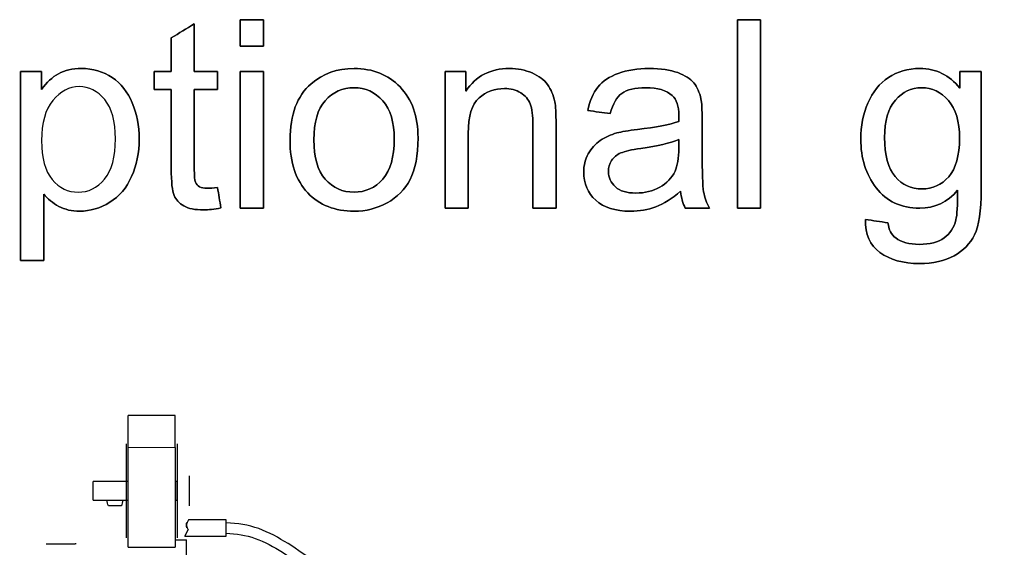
# Model space of a CAD drawing. Header units: inches. Extents: x 0 to 29700, y -16 to 21000.
# Tile 347 of 376: x 20470 to 20992, y 17409 to 17689. Entities that reach past the tile are written whole.
import ezdxf

# ---------------------------------------------------------------- set-up
doc = ezdxf.new("R2010")
doc.units = ezdxf.units.IN
doc.layers.add('1', color=7, linetype='Continuous', true_color=0xffffff)
doc.layers.add('254', color=7, linetype='Continuous', true_color=0xffffff)
doc.styles.add('latin_extended', font='simplex.shx')
doc.dimstyles.get("Standard").update_dxf_attribs({"dimtxt": 0.18, "dimasz": 0.18, "dimexe": 0.18, "dimexo": 0.0625, "dimgap": 0.09, "dimtad": 0, "dimtih": 1, "dimtoh": 1, "dimdec": 4, "dimzin": 0, "dimdsep": 46, "dimtxsty": 'Standard', "dimcen": 0.09, "dimadec": 0, "dimazin": 0, "dimtfac": 1, "dimtdec": 4, "dimtofl": 0, "dimtmove": 0, "dimatfit": 3, "dimfxl": 1, "dimtolj": 1, "dimtzin": 0, "dimarcsym": 0})

# ---------------------------------------------------------------- blocks, each defined once
blk = doc.blocks.new('_U5')
at = {"layer": '254', "color": 3, "linetype": 'Continuous', "lineweight": 13, "transparency": 16777216}
for p, q in [((27220.43, 17368.72), (27220.43, 13173.69)), ((18363.86, 15513.19), (18363.86, 13173.69)), ((18538.86, 13223.69), (27045.43, 13223.69))]:
    blk.add_line(p, q, dxfattribs=at)
at = {"layer": '254', "color": 3, "transparency": 16777216}
for points in [[(18538.86, 13252.86), (18538.86, 13194.52), (18363.86, 13223.69)], [(27045.43, 13194.52), (27045.43, 13252.86), (27220.43, 13223.69)]]:
    blk.add_solid(points, dxfattribs=at)
at = {"layer": 'Defpoints', "color": 0, "transparency": 16777216}
for p in [(27220.43, 17418.72), (18363.86, 15563.19), (27220.43, 13223.69)]:
    blk.add_point(p, dxfattribs=at)
at = {"layer": '254', "color": 2, "lineweight": 13, "transparency": 16777216, "insert": (22483.81, 13486.19), "char_height": 175, "attachment_point": 1, "style": 'latin_extended'}
blk.add_mtext('\\A1;8857', dxfattribs=at)

msp = doc.modelspace()

# ---------------------------------------------------------------- linework, layer by layer
at = {"layer": '1', "color": 2, "linetype": 'Continuous', "lineweight": 25}
for points, knots in [([(20586.89, 17688.692), (20586.89, 17683.984), (20586.89, 17679.277), (20586.89, 17674.57), (20590.983, 17674.57), (20595.076, 17674.57), (20599.169, 17674.57), (20599.169, 17679.277), (20599.169, 17683.984), (20599.169, 17688.692), (20595.076, 17688.692), (20590.983, 17688.692), (20586.89, 17688.692)], [0, 0, 0, 0, 0.2674419, 0.2674419, 0.2674419, 0.5, 0.5, 0.5, 0.7674419, 0.7674419, 0.7674419, 1, 1, 1, 1]), ([(20850.64, 17688.692), (20850.64, 17655.358), (20850.64, 17622.025), (20850.64, 17588.692), (20854.733, 17588.692), (20858.826, 17588.692), (20862.919, 17588.692), (20862.919, 17622.025), (20862.919, 17655.358), (20862.919, 17688.692), (20858.826, 17688.692), (20854.733, 17688.692), (20850.64, 17688.692)], [0, 0, 0, 0, 0.4453178, 0.4453178, 0.4453178, 0.5, 0.5, 0.5, 0.9453178, 0.9453178, 0.9453178, 1, 1, 1, 1]), ([(20576.58, 17588.819), (20575.992, 17592.435), (20575.403, 17596.051), (20574.815, 17599.666), (20572.589, 17599.359), (20570.798, 17599.206), (20567.601, 17599.206), (20566.219, 17599.487), (20565.222, 17600.076), (20564.249, 17600.664), (20563.559, 17601.457), (20563.124, 17602.48), (20562.689, 17603.478), (20562.459, 17605.729), (20562.459, 17623.347), (20562.459, 17637.459), (20562.459, 17651.572), (20566.577, 17651.572), (20570.696, 17651.572), (20574.815, 17651.572), (20574.815, 17654.761), (20574.815, 17657.951), (20574.815, 17661.14), (20570.696, 17661.14), (20566.577, 17661.14), (20562.459, 17661.14), (20562.459, 17669.573), (20562.459, 17678.007), (20562.459, 17686.44), (20558.391, 17683.984), (20554.324, 17681.529), (20550.256, 17679.073), (20550.256, 17673.095), (20550.256, 17667.117), (20550.256, 17661.14), (20547.255, 17661.14), (20544.253, 17661.14), (20541.251, 17661.14), (20541.251, 17657.951), (20541.251, 17654.761), (20541.251, 17651.572), (20544.253, 17651.572), (20547.255, 17651.572), (20550.256, 17651.572), (20550.256, 17637.681), (20550.256, 17623.79), (20550.256, 17602.531), (20550.768, 17597.696), (20552.773, 17593.121), (20554.477, 17591.25), (20559.389, 17588.436), (20562.842, 17587.745), (20570.031, 17587.745), (20573.126, 17588.103), (20576.58, 17588.819)], [0, 0, 0, 0, 0.0386761, 0.0386761, 0.0386761, 0.0577559, 0.0577559, 0.0828422, 0.0828422, 0.0828422, 0.0958056, 0.0958056, 0.0958056, 0.1230287, 0.1230287, 0.2326499, 0.2326499, 0.2326499, 0.27195, 0.27195, 0.27195, 0.3023811, 0.3023811, 0.3023811, 0.3416811, 0.3416811, 0.3416811, 0.4221527, 0.4221527, 0.4221527, 0.4674902, 0.4674902, 0.4674902, 0.5245282, 0.5245282, 0.5245282, 0.5531692, 0.5531692, 0.5531692, 0.5836003, 0.5836003, 0.5836003, 0.6122413, 0.6122413, 0.6122413, 0.7447875, 0.7447875, 0.8150882, 0.8150882, 0.8860521, 0.8860521, 0.9570161, 0.9570161, 1, 1, 1, 1]), ([(20470.312, 17661.14), (20470.312, 17627.738), (20470.312, 17594.337), (20470.312, 17560.935), (20474.406, 17560.935), (20478.499, 17560.935), (20482.592, 17560.935), (20482.592, 17572.686), (20482.592, 17584.436), (20482.592, 17596.187), (20484.689, 17593.552), (20487.35, 17591.378), (20493.837, 17587.904), (20497.532, 17587.054), (20507.227, 17587.054), (20512.548, 17588.64), (20522.69, 17594.941), (20526.567, 17599.513), (20531.879, 17611.362), (20533.219, 17618.034), (20533.219, 17632.36), (20531.991, 17638.73), (20527.172, 17650.315), (20523.6, 17654.821), (20514.168, 17661.177), (20508.685, 17662.777), (20497.787, 17662.777), (20493.746, 17661.856), (20487.126, 17658.161), (20484.127, 17655.409), (20481.492, 17651.726), (20481.492, 17654.864), (20481.492, 17658.002), (20481.492, 17661.14), (20477.765, 17661.14), (20474.039, 17661.14), (20470.312, 17661.14)], [0, 0, 0, 0, 0.3457161, 0.3457161, 0.3457161, 0.3880811, 0.3880811, 0.3880811, 0.5097039, 0.5097039, 0.5097039, 0.5456442, 0.5456442, 0.5814673, 0.5814673, 0.6305002, 0.6305002, 0.6796444, 0.6796444, 0.7286123, 0.7286123, 0.7742031, 0.7742031, 0.8199659, 0.8199659, 0.8658999, 0.8658999, 0.9011605, 0.9011605, 0.9366296, 0.9366296, 0.9366296, 0.9655989, 0.9655989, 0.9655989, 1, 1, 1, 1]), ([(20624.467, 17654.721), (20617, 17648.272), (20613.265, 17638.321), (20613.265, 17612.687), (20616.411, 17603.299), (20628.895, 17590.303), (20637.107, 17587.054), (20653.556, 17587.054), (20659.389, 17588.538), (20670.093, 17594.428), (20674.15, 17598.592), (20679.772, 17609.275), (20681.159, 17616.602), (20681.159, 17637.451), (20677.987, 17646.456), (20665.35, 17659.503), (20657.214, 17662.777), (20638.284, 17662.777), (20630.686, 17660.091), (20624.467, 17654.721)], [0, 0, 0, 0, 0.1523186, 0.1523186, 0.2912658, 0.2912658, 0.4302129, 0.4302129, 0.5168794, 0.5168794, 0.6037217, 0.6037217, 0.6903933, 0.6903933, 0.7972487, 0.7972487, 0.9041041, 0.9041041, 1, 1, 1, 1]), ([(20695.536, 17661.14), (20695.536, 17636.99), (20695.536, 17612.841), (20695.536, 17588.692), (20699.629, 17588.692), (20703.722, 17588.692), (20707.816, 17588.692), (20707.816, 17601.883), (20707.816, 17615.075), (20707.816, 17637.528), (20709.709, 17643.821), (20717.318, 17650.459), (20721.835, 17652.135), (20730.328, 17652.135), (20733.167, 17651.393), (20738.06, 17648.437), (20739.742, 17646.456), (20740.688, 17643.974), (20741.661, 17641.493), (20742.121, 17637.758), (20742.121, 17618.077), (20742.121, 17603.384), (20742.121, 17588.692), (20746.214, 17588.692), (20750.307, 17588.692), (20754.4, 17588.692), (20754.4, 17603.538), (20754.4, 17618.384), (20754.4, 17638.909), (20754.17, 17642.9), (20753.735, 17645.177), (20752.993, 17648.681), (20751.714, 17651.7), (20748.07, 17656.782), (20745.344, 17658.837), (20738.037, 17662.006), (20734.012, 17662.777), (20719.583, 17662.777), (20711.909, 17658.786), (20706.588, 17650.83), (20706.588, 17654.267), (20706.588, 17657.703), (20706.588, 17661.14), (20702.904, 17661.14), (20699.22, 17661.14), (20695.536, 17661.14)], [0, 0, 0, 0, 0.1641372, 0.1641372, 0.1641372, 0.191957, 0.191957, 0.191957, 0.2816181, 0.2816181, 0.3445605, 0.3445605, 0.4072634, 0.4072634, 0.4466064, 0.4466064, 0.4856496, 0.4856496, 0.4856496, 0.5169313, 0.5169313, 0.6090651, 0.6090651, 0.6090651, 0.6413431, 0.6413431, 0.6413431, 0.7584182, 0.7584182, 0.803204, 0.803204, 0.803204, 0.8296833, 0.8296833, 0.8563396, 0.8563396, 0.8829284, 0.8829284, 0.9440358, 0.9440358, 0.9440358, 0.9710461, 0.9710461, 0.9710461, 1, 1, 1, 1]), ([(20807.379, 17589.438), (20811.576, 17591.02), (20815.951, 17593.757), (20820.504, 17597.62), (20820.862, 17594.217), (20821.681, 17591.224), (20822.96, 17588.692), (20827.232, 17588.692), (20831.505, 17588.692), (20835.777, 17588.692), (20834.242, 17591.454), (20833.193, 17594.371), (20832.169, 17600.412), (20831.888, 17607.622), (20831.888, 17624.515), (20831.888, 17629.972), (20831.888, 17640.879), (20831.684, 17644.639), (20831.274, 17646.737), (20830.558, 17650.114), (20829.279, 17652.877), (20825.659, 17657.313), (20822.807, 17659.119), (20815.058, 17662.044), (20810.041, 17662.777), (20797.634, 17662.777), (20792.134, 17661.907), (20782.689, 17658.519), (20779.061, 17656.075), (20776.58, 17652.902), (20774.073, 17649.756), (20772.282, 17645.612), (20771.182, 17640.47), (20775.182, 17639.924), (20779.181, 17639.378), (20783.18, 17638.832), (20784.51, 17643.974), (20786.531, 17647.556), (20792.057, 17651.598), (20796.304, 17652.595), (20808.276, 17652.595), (20812.932, 17651.214), (20818.393, 17646.419), (20819.558, 17642.874), (20819.558, 17637.425), (20819.532, 17636.351), (20819.481, 17634.662), (20814.799, 17633.025), (20807.483, 17631.618), (20792.721, 17629.863), (20789.09, 17629.239), (20786.659, 17628.599), (20783.385, 17627.679), (20780.443, 17626.348), (20775.236, 17622.775), (20773.101, 17620.439), (20769.888, 17614.575), (20769.059, 17611.332), (20769.059, 17601.738), (20771.208, 17596.775), (20779.752, 17588.999), (20785.866, 17587.054), (20798.657, 17587.054), (20803.16, 17587.847), (20807.379, 17589.438)], [0, 0, 0, 0, 0.0765039, 0.0765039, 0.0765039, 0.1223348, 0.1223348, 0.1223348, 0.1854242, 0.1854242, 0.1854242, 0.2310898, 0.2310898, 0.2768206, 0.2768206, 0.2986459, 0.2986459, 0.3204371, 0.3204371, 0.3204371, 0.351304, 0.351304, 0.3819584, 0.3819584, 0.4127907, 0.4127907, 0.4437503, 0.4437503, 0.4749126, 0.4749126, 0.4749126, 0.5152084, 0.5152084, 0.5152084, 0.5508908, 0.5508908, 0.5508908, 0.5880256, 0.5880256, 0.6251605, 0.6251605, 0.6649244, 0.6649244, 0.6941768, 0.6941768, 0.696714, 0.696714, 0.696714, 0.7608957, 0.7608957, 0.7924142, 0.7924142, 0.7924142, 0.8204189, 0.8204189, 0.8482961, 0.8482961, 0.875987, 0.875987, 0.9235432, 0.9235432, 0.9710993, 0.9710993, 1, 1, 1, 1]), ([(20930.456, 17580.915), (20926.473, 17581.503), (20922.491, 17582.091), (20918.509, 17582.68), (20918.33, 17574.877), (20920.888, 17569.019), (20931.53, 17561.242), (20938.514, 17559.298), (20954.426, 17559.298), (20960.566, 17560.654), (20970.512, 17566.112), (20974.15, 17569.838), (20978.754, 17579.252), (20979.906, 17587.233), (20979.906, 17619.39), (20979.906, 17640.265), (20979.906, 17661.14), (20976.128, 17661.14), (20972.35, 17661.14), (20968.573, 17661.14), (20968.573, 17658.223), (20968.573, 17655.307), (20968.573, 17652.391), (20963.022, 17659.323), (20955.986, 17662.777), (20941.021, 17662.777), (20935.444, 17661.165), (20925.928, 17654.821), (20922.295, 17650.293), (20917.319, 17638.597), (20916.053, 17632.232), (20916.053, 17615.271), (20918.79, 17606.65), (20929.688, 17592.273), (20937.414, 17588.692), (20955.373, 17588.692), (20962.049, 17591.838), (20967.422, 17598.182), (20967.473, 17590.175), (20967.166, 17584.905), (20965.47, 17578.326), (20963.354, 17575.133), (20957.163, 17570.58), (20952.789, 17569.454), (20941.814, 17569.454), (20937.644, 17570.58), (20932.33, 17574.554), (20930.942, 17577.231), (20930.456, 17580.915)], [0, 0, 0, 0, 0.0346674, 0.0346674, 0.0346674, 0.0920587, 0.0920587, 0.14945, 0.14945, 0.1976723, 0.1976723, 0.2456003, 0.2456003, 0.2935283, 0.2935283, 0.3822114, 0.3822114, 0.3822114, 0.4068085, 0.4068085, 0.4068085, 0.4257978, 0.4257978, 0.4257978, 0.4788047, 0.4788047, 0.5186392, 0.5186392, 0.5584738, 0.5584738, 0.5985193, 0.5985193, 0.6568077, 0.6568077, 0.7150962, 0.7150962, 0.7619967, 0.7619967, 0.7619967, 0.7961642, 0.7961642, 0.8525884, 0.8525884, 0.9090126, 0.9090126, 0.9611354, 0.9611354, 1, 1, 1, 1]), ([(20586.89, 17661.14), (20586.89, 17636.99), (20586.89, 17612.841), (20586.89, 17588.692), (20590.983, 17588.692), (20595.076, 17588.692), (20599.169, 17588.692), (20599.169, 17612.841), (20599.169, 17636.99), (20599.169, 17661.14), (20595.076, 17661.14), (20590.983, 17661.14), (20586.89, 17661.14)], [0, 0, 0, 0, 0.4275362, 0.4275362, 0.4275362, 0.5, 0.5, 0.5, 0.9275362, 0.9275362, 0.9275362, 1, 1, 1, 1]), ([(20487.094, 17603.836), (20483.308, 17608.287), (20481.441, 17615.169), (20481.441, 17633.818), (20483.436, 17640.93), (20491.51, 17650.69), (20496.125, 17653.158), (20506.613, 17653.158), (20511.167, 17650.856), (20518.737, 17641.649), (20520.658, 17634.765), (20520.658, 17615.834), (20518.714, 17608.697), (20510.949, 17599.451), (20506.255, 17597.159), (20495.434, 17597.159), (20490.88, 17599.385), (20487.094, 17603.836)], [0, 0, 0, 0, 0.1228429, 0.1228429, 0.2453493, 0.2453493, 0.3675412, 0.3675412, 0.4909311, 0.4909311, 0.6142506, 0.6142506, 0.7437189, 0.7437189, 0.8727683, 0.8727683, 1, 1, 1, 1]), ([(20631.971, 17604.072), (20627.923, 17608.697), (20625.902, 17615.629), (20625.902, 17634.176), (20627.923, 17641.135), (20636.02, 17650.307), (20641.098, 17652.595), (20653.3, 17652.595), (20658.34, 17650.293), (20666.528, 17641.082), (20668.522, 17634.279), (20668.522, 17615.808), (20666.501, 17608.748), (20658.404, 17599.473), (20653.326, 17597.159), (20641.098, 17597.159), (20636.007, 17599.462), (20631.971, 17604.072)], [0, 0, 0, 0, 0.1228466, 0.1228466, 0.2453547, 0.2453547, 0.368248, 0.368248, 0.4896051, 0.4896051, 0.6110062, 0.6110062, 0.7400382, 0.7400382, 0.8694752, 0.8694752, 1, 1, 1, 1]), ([(20934.35, 17605.388), (20930.558, 17609.771), (20928.665, 17616.704), (20928.665, 17634.944), (20930.584, 17641.518), (20938.231, 17650.397), (20942.863, 17652.595), (20953.863, 17652.595), (20958.596, 17650.344), (20966.475, 17641.339), (20968.445, 17634.662), (20968.445, 17616.525), (20966.526, 17609.72), (20958.903, 17601.022), (20954.17, 17598.848), (20942.837, 17598.848), (20938.105, 17601.048), (20934.35, 17605.388)], [0, 0, 0, 0, 0.1302048, 0.1302048, 0.2495592, 0.2495592, 0.3696509, 0.3696509, 0.4919978, 0.4919978, 0.6143447, 0.6143447, 0.7427029, 0.7427029, 0.871061, 0.871061, 1, 1, 1, 1]), ([(20799.426, 17620.402), (20808.327, 17621.692), (20815.03, 17623.227), (20819.481, 17625.044), (20819.481, 17623.543), (20819.481, 17622.042), (20819.481, 17615.143), (20818.816, 17611.05), (20817.511, 17608.262), (20815.772, 17604.68), (20813.06, 17601.841), (20805.692, 17597.696), (20801.497, 17596.673), (20791.98, 17596.673), (20788.373, 17597.748), (20783.423, 17602.136), (20782.157, 17604.859), (20782.157, 17610.257), (20782.745, 17612.201), (20784.985, 17615.714), (20786.634, 17617.036), (20788.706, 17617.957), (20790.804, 17618.853), (20794.385, 17619.671), (20799.426, 17620.402)], [0, 0, 0, 0, 0.1667307, 0.1667307, 0.1667307, 0.2031213, 0.2031213, 0.3340034, 0.3340034, 0.3340034, 0.4399845, 0.4399845, 0.5459656, 0.5459656, 0.6530924, 0.6530924, 0.7596728, 0.7596728, 0.8287836, 0.8287836, 0.8971838, 0.8971838, 0.8971838, 1, 1, 1, 1])]:
    msp.add_open_spline(points, degree=3, knots=knots, dxfattribs=at)
at = {"layer": '254', "color": 2, "linetype": 'Continuous', "lineweight": 25}
for p, q in [((20552.36, 17478.694), (20527.36, 17478.694)), ((20527.36, 17461.704), (20527.36, 17478.694)), ((20552.36, 17461.704), (20552.36, 17478.694)), ((20526.36, 17463.694), (20526.36, 17438.694)), ((20553.36, 17463.694), (20553.36, 17443.693)), ((20553.36, 17463.694), (20553.36, 17413.694)), ((20527.36, 17408.694), (20527.36, 17461.704)), ((20552.36, 17461.704), (20552.36, 17408.694)), ((20527.361, 17443.694), (20508.892, 17443.694)), ((20508.892, 17433.694), (20508.892, 17443.694)), ((20553.36, 17443.694), (20552.36, 17443.694)), ((20553.36, 17433.694), (20553.36, 17443.694)), ((20559.76, 17446.694), (20559.76, 17442.694)), ((20559.76, 17442.694), (20559.76, 17434.694)), ((20526.36, 17438.694), (20526.36, 17413.694)), ((20508.892, 17433.694), (20527.361, 17433.694)), ((20552.36, 17433.694), (20553.36, 17433.694)), ((20553.36, 17433.693), (20553.36, 17413.694)), ((20559.76, 17434.694), (20559.76, 17430.694)), ((20523.846, 17430.694), (20516.875, 17430.694)), ((20559.36, 17423.194), (20558.609, 17421.878)), ((20579.36, 17423.194), (20559.36, 17423.194)), ((20579.36, 17414.694), (20579.36, 17423.194)), ((20557.383, 17414.694), (20559.224, 17417.916)), ((20552.361, 17412.694), (20558.36, 17412.694)), ((20557.383, 17414.694), (20579.36, 17414.694)), ((20558.36, 17393.694), (20558.36, 17412.694)), ((20483.86, 17410.594), (20485.512, 17410.594)), ((20483.86, 17410.594), (20485.512, 17410.594)), ((20483.86, 17410.594), (20485.512, 17410.594)), ((20483.86, 17410.594), (20485.512, 17410.594)), ((20483.86, 17410.594), (20485.512, 17410.594)), ((20483.86, 17410.594), (20485.512, 17410.594)), ((20485.512, 17410.594), (20492.903, 17410.594)), ((20492.903, 17410.594), (20499.251, 17410.594)), ((20499.86, 17410.594), (20499.251, 17410.594)), ((20527.36, 17408.694), (20552.36, 17408.694))]:
    msp.add_line(p, q, dxfattribs=at)
at = {"layer": '254', "color": 110, "linetype": 'Continuous', "lineweight": 13}
msp.add_line((20527.36, 17461.704), (20552.36, 17461.704), dxfattribs=at)
at = {"layer": '254', "color": 2, "linetype": 'Continuous', "lineweight": 25}
msp.add_ellipse((20563.124, 17418.944), major_axis=(-4.39, 3.13), ratio=0.6548402, start_param=0.0657623, end_param=1.0720494, dxfattribs=at)
for points in [[(20599.169, 17688.692), (20595.076, 17688.692), (20590.983, 17688.692), (20586.89, 17688.692)], [(20586.89, 17688.692), (20586.89, 17683.984), (20586.89, 17679.277), (20586.89, 17674.57)], [(20599.169, 17674.57), (20599.169, 17679.277), (20599.169, 17683.984), (20599.169, 17688.692)], [(20850.64, 17688.692), (20850.64, 17655.358), (20850.64, 17622.025), (20850.64, 17588.692)], [(20862.919, 17688.692), (20858.826, 17688.692), (20854.733, 17688.692), (20850.64, 17688.692)], [(20862.919, 17588.692), (20862.919, 17622.025), (20862.919, 17655.358), (20862.919, 17688.692)], [(20562.459, 17686.44), (20558.391, 17683.984), (20554.324, 17681.529), (20550.256, 17679.073)], [(20562.459, 17661.14), (20562.459, 17669.573), (20562.459, 17678.007), (20562.459, 17686.44)], [(20550.256, 17679.073), (20550.256, 17673.095), (20550.256, 17667.117), (20550.256, 17661.14)], [(20586.89, 17674.57), (20590.983, 17674.57), (20595.076, 17674.57), (20599.169, 17674.57)], [(20470.312, 17661.14), (20470.312, 17627.738), (20470.312, 17594.337), (20470.312, 17560.935)], [(20481.492, 17661.14), (20477.765, 17661.14), (20474.039, 17661.14), (20470.312, 17661.14)], [(20481.492, 17651.726), (20481.492, 17654.864), (20481.492, 17658.002), (20481.492, 17661.14)], [(20550.256, 17661.14), (20547.255, 17661.14), (20544.253, 17661.14), (20541.251, 17661.14)], [(20541.251, 17661.14), (20541.251, 17657.951), (20541.251, 17654.761), (20541.251, 17651.572)], [(20574.815, 17661.14), (20570.696, 17661.14), (20566.577, 17661.14), (20562.459, 17661.14)], [(20574.815, 17651.572), (20574.815, 17654.761), (20574.815, 17657.951), (20574.815, 17661.14)], [(20599.169, 17661.14), (20595.076, 17661.14), (20590.983, 17661.14), (20586.89, 17661.14)], [(20586.89, 17661.14), (20586.89, 17636.99), (20586.89, 17612.841), (20586.89, 17588.692)], [(20599.169, 17588.692), (20599.169, 17612.841), (20599.169, 17636.99), (20599.169, 17661.14)], [(20695.536, 17661.14), (20695.536, 17636.99), (20695.536, 17612.841), (20695.536, 17588.692)], [(20706.588, 17661.14), (20702.904, 17661.14), (20699.22, 17661.14), (20695.536, 17661.14)], [(20706.588, 17650.83), (20706.588, 17654.267), (20706.588, 17657.703), (20706.588, 17661.14)], [(20979.906, 17661.14), (20976.128, 17661.14), (20972.35, 17661.14), (20968.573, 17661.14)], [(20968.573, 17661.14), (20968.573, 17658.223), (20968.573, 17655.307), (20968.573, 17652.391)], [(20541.251, 17651.572), (20544.253, 17651.572), (20547.255, 17651.572), (20550.256, 17651.572)], [(20562.459, 17651.572), (20566.577, 17651.572), (20570.696, 17651.572), (20574.815, 17651.572)], [(20776.58, 17652.902), (20774.073, 17649.756), (20772.282, 17645.612), (20771.182, 17640.47)], [(20771.182, 17640.47), (20775.182, 17639.924), (20779.181, 17639.378), (20783.18, 17638.832)], [(20799.425, 17620.413), (20808.327, 17621.692), (20815.03, 17623.227), (20819.481, 17625.044)], [(20788.706, 17617.957), (20790.804, 17618.853), (20794.385, 17619.671), (20799.425, 17620.413)], [(20565.222, 17600.076), (20564.249, 17600.664), (20563.559, 17601.457), (20563.124, 17602.48)], [(20576.58, 17588.819), (20575.992, 17592.435), (20575.403, 17596.051), (20574.815, 17599.666)], [(20482.592, 17560.935), (20482.592, 17572.686), (20482.592, 17584.436), (20482.592, 17596.187)], [(20807.381, 17589.433), (20811.576, 17591.02), (20815.951, 17593.757), (20820.504, 17597.62)], [(20820.504, 17597.62), (20820.862, 17594.217), (20821.681, 17591.224), (20822.96, 17588.692)], [(20586.89, 17588.692), (20590.983, 17588.692), (20595.076, 17588.692), (20599.169, 17588.692)], [(20695.536, 17588.692), (20699.629, 17588.692), (20703.722, 17588.692), (20707.816, 17588.692)], [(20742.121, 17588.692), (20746.214, 17588.692), (20750.307, 17588.692), (20754.4, 17588.692)], [(20822.96, 17588.692), (20827.232, 17588.692), (20831.505, 17588.692), (20835.777, 17588.692)], [(20850.64, 17588.692), (20854.733, 17588.692), (20858.826, 17588.692), (20862.919, 17588.692)], [(20930.456, 17580.915), (20926.473, 17581.503), (20922.491, 17582.091), (20918.509, 17582.68)], [(20470.312, 17560.935), (20474.406, 17560.935), (20478.499, 17560.935), (20482.592, 17560.935)], [(20516.875, 17430.694), (20516.547, 17431.676), (20516.308, 17432.677), (20516.21, 17433.691)], [(20524.511, 17433.689), (20524.413, 17432.676), (20524.173, 17431.676), (20523.846, 17430.694)]]:
    msp.add_open_spline(points, degree=3, dxfattribs=at)
for points, knots in [([(20482.592, 17596.187), (20484.689, 17593.552), (20487.35, 17591.378), (20493.837, 17587.904), (20497.532, 17587.054), (20507.227, 17587.054), (20512.548, 17588.64), (20522.69, 17594.941), (20526.567, 17599.513), (20531.879, 17611.362), (20533.219, 17618.034), (20533.219, 17632.36), (20531.991, 17638.73), (20527.172, 17650.315), (20523.6, 17654.821), (20514.168, 17661.177), (20508.685, 17662.777), (20497.787, 17662.777), (20493.746, 17661.856), (20487.126, 17658.161), (20484.127, 17655.409), (20481.492, 17651.726)], [0, 0, 0, 0, 0.0841837, 0.0841837, 0.1680932, 0.1680932, 0.2829444, 0.2829444, 0.3980562, 0.3980562, 0.5127551, 0.5127551, 0.6195437, 0.6195437, 0.7267353, 0.7267353, 0.8343278, 0.8343278, 0.9169196, 0.9169196, 1, 1, 1, 1]), ([(20664.736, 17591.48), (20670.093, 17594.428), (20674.15, 17598.592), (20679.772, 17609.275), (20681.159, 17616.602), (20681.159, 17637.451), (20677.987, 17646.456), (20665.35, 17659.503), (20657.214, 17662.777), (20638.284, 17662.777), (20630.686, 17660.091), (20624.469, 17654.719)], [0, 0, 0, 0, 0.1797528, 0.1797528, 0.3591523, 0.3591523, 0.5803298, 0.5803298, 0.8015074, 0.8015074, 1, 1, 1, 1]), ([(20753.735, 17645.177), (20752.993, 17648.681), (20751.714, 17651.7), (20748.07, 17656.782), (20745.344, 17658.837), (20738.037, 17662.006), (20734.012, 17662.777), (20719.583, 17662.777), (20711.909, 17658.786), (20706.588, 17650.83)], [0, 0, 0, 0, 0.1880212, 0.1880212, 0.3772987, 0.3772987, 0.5660965, 0.5660965, 1, 1, 1, 1]), ([(20831.274, 17646.737), (20830.558, 17650.114), (20829.279, 17652.877), (20825.659, 17657.313), (20822.807, 17659.119), (20815.058, 17662.044), (20810.041, 17662.777), (20797.634, 17662.777), (20792.134, 17661.907), (20782.689, 17658.519), (20779.061, 17656.075), (20776.58, 17652.902)], [0, 0, 0, 0, 0.1998175, 0.1998175, 0.3982597, 0.3982597, 0.5978525, 0.5978525, 0.7982702, 0.7982702, 1, 1, 1, 1]), ([(20968.573, 17652.391), (20963.022, 17659.323), (20955.986, 17662.777), (20941.021, 17662.777), (20935.444, 17661.165), (20925.928, 17654.821), (20922.295, 17650.293), (20917.319, 17638.597), (20916.053, 17632.232), (20916.053, 17615.271), (20918.79, 17606.65), (20929.688, 17592.273), (20937.414, 17588.692), (20955.373, 17588.692), (20962.049, 17591.838), (20967.422, 17598.182)], [0, 0, 0, 0, 0.1576654, 0.1576654, 0.2761504, 0.2761504, 0.3946354, 0.3946354, 0.513748, 0.513748, 0.6871229, 0.6871229, 0.8604978, 0.8604978, 1, 1, 1, 1]), ([(20918.509, 17582.68), (20918.33, 17574.877), (20920.888, 17569.019), (20931.53, 17561.242), (20938.514, 17559.298), (20954.426, 17559.298), (20960.566, 17560.654), (20970.512, 17566.112), (20974.15, 17569.838), (20978.754, 17579.252), (20979.906, 17587.233), (20979.906, 17619.39), (20979.906, 17640.265), (20979.906, 17661.14)], [0, 0, 0, 0, 0.1651339, 0.1651339, 0.3302679, 0.3302679, 0.4690195, 0.4690195, 0.6069243, 0.6069243, 0.7448291, 0.7448291, 1, 1, 1, 1]), ([(20487.094, 17603.836), (20483.308, 17608.287), (20481.441, 17615.169), (20481.441, 17633.818), (20483.436, 17640.93), (20491.51, 17650.69), (20496.125, 17653.158), (20506.613, 17653.158), (20511.167, 17650.856), (20518.737, 17641.649), (20520.658, 17634.765), (20520.658, 17615.834), (20518.714, 17608.697), (20510.949, 17599.451), (20506.255, 17597.159), (20495.434, 17597.159), (20490.88, 17599.385), (20487.094, 17603.836)], [0, 0, 0, 0, 0.1228429, 0.1228429, 0.2453493, 0.2453493, 0.3675412, 0.3675412, 0.4909311, 0.4909311, 0.6142506, 0.6142506, 0.7437189, 0.7437189, 0.8727683, 0.8727683, 1, 1, 1, 1]), ([(20550.256, 17651.572), (20550.256, 17637.681), (20550.256, 17623.79), (20550.256, 17602.531), (20550.768, 17597.696), (20552.773, 17593.121), (20554.477, 17591.25), (20559.389, 17588.436), (20562.842, 17587.745), (20570.031, 17587.745), (20573.126, 17588.103), (20576.58, 17588.819)], [0, 0, 0, 0, 0.3418264, 0.3418264, 0.5231266, 0.5231266, 0.7061372, 0.7061372, 0.8891478, 0.8891478, 1, 1, 1, 1]), ([(20563.124, 17602.48), (20562.689, 17603.478), (20562.459, 17605.729), (20562.459, 17623.347), (20562.459, 17637.459), (20562.459, 17651.572)], [0, 0, 0, 0, 0.1989351, 0.1989351, 1, 1, 1, 1]), ([(20624.469, 17654.719), (20617, 17648.272), (20613.265, 17638.321), (20613.265, 17612.687), (20616.411, 17603.299), (20628.895, 17590.303), (20637.107, 17587.054), (20653.556, 17587.054), (20659.389, 17588.538), (20664.736, 17591.48)], [0, 0, 0, 0, 0.2946889, 0.2946889, 0.5635081, 0.5635081, 0.8323274, 0.8323274, 1, 1, 1, 1]), ([(20631.965, 17604.066), (20627.923, 17608.697), (20625.902, 17615.629), (20625.902, 17634.176), (20627.923, 17641.135), (20636.02, 17650.307), (20641.098, 17652.595), (20653.3, 17652.595), (20658.34, 17650.293), (20662.433, 17645.688)], [0, 0, 0, 0, 0.2509095, 0.2509095, 0.5011277, 0.5011277, 0.7521326, 0.7521326, 1, 1, 1, 1]), ([(20707.816, 17588.692), (20707.816, 17601.883), (20707.816, 17615.075), (20707.816, 17637.528), (20709.709, 17643.821), (20717.318, 17650.459), (20721.835, 17652.135), (20730.328, 17652.135), (20733.167, 17651.393), (20738.06, 17648.437), (20739.742, 17646.456), (20740.688, 17643.974)], [0, 0, 0, 0, 0.3052888, 0.3052888, 0.5196028, 0.5196028, 0.7331012, 0.7331012, 0.867061, 0.867061, 1, 1, 1, 1]), ([(20783.18, 17638.832), (20784.51, 17643.974), (20786.531, 17647.556), (20792.057, 17651.598), (20796.304, 17652.595), (20808.276, 17652.595), (20812.932, 17651.214), (20818.393, 17646.419), (20819.558, 17642.874), (20819.558, 17637.425), (20819.532, 17636.351), (20819.481, 17634.662)], [0, 0, 0, 0, 0.2546567, 0.2546567, 0.5093133, 0.5093133, 0.7819988, 0.7819988, 0.9826008, 0.9826008, 1, 1, 1, 1]), ([(20934.344, 17605.397), (20930.558, 17609.771), (20928.665, 17616.704), (20928.665, 17634.944), (20930.584, 17641.518), (20938.231, 17650.397), (20942.863, 17652.595), (20953.863, 17652.595), (20958.596, 17650.344), (20962.535, 17645.842)], [0, 0, 0, 0, 0.2646451, 0.2646451, 0.5072365, 0.5072365, 0.7513263, 0.7513263, 1, 1, 1, 1]), ([(20835.777, 17588.692), (20834.242, 17591.454), (20833.193, 17594.371), (20832.169, 17600.412), (20831.888, 17607.622), (20831.888, 17624.515), (20831.888, 17629.972), (20831.888, 17640.879), (20831.684, 17644.639), (20831.274, 17646.737)], [0, 0, 0, 0, 0.3382309, 0.3382309, 0.6769456, 0.6769456, 0.8385991, 0.8385991, 1, 1, 1, 1]), ([(20962.535, 17645.842), (20966.475, 17641.339), (20968.445, 17634.662), (20968.445, 17616.525), (20966.526, 17609.72), (20958.903, 17601.022), (20954.17, 17598.848), (20942.837, 17598.848), (20938.105, 17601.048), (20934.344, 17605.397)], [0, 0, 0, 0, 0.2408393, 0.2408393, 0.4935118, 0.4935118, 0.7461842, 0.7461842, 1, 1, 1, 1]), ([(20662.433, 17645.688), (20666.528, 17641.082), (20668.522, 17634.279), (20668.522, 17615.808), (20666.501, 17608.748), (20658.404, 17599.473), (20653.326, 17597.159), (20641.098, 17597.159), (20636.007, 17599.462), (20631.965, 17604.066)], [0, 0, 0, 0, 0.2378571, 0.2378571, 0.4906653, 0.4906653, 0.7442671, 0.7442671, 1, 1, 1, 1]), ([(20740.688, 17643.974), (20741.661, 17641.493), (20742.121, 17637.758), (20742.121, 17618.077), (20742.121, 17603.384), (20742.121, 17588.692)], [0, 0, 0, 0, 0.2534662, 0.2534662, 1, 1, 1, 1]), ([(20754.4, 17588.692), (20754.4, 17603.538), (20754.4, 17618.384), (20754.4, 17638.909), (20754.17, 17642.9), (20753.735, 17645.177)], [0, 0, 0, 0, 0.723307, 0.723307, 1, 1, 1, 1]), ([(20819.481, 17634.662), (20814.799, 17633.025), (20807.483, 17631.618), (20792.721, 17629.863), (20789.09, 17629.239), (20786.659, 17628.599)], [0, 0, 0, 0, 0.6706534, 0.6706534, 1, 1, 1, 1]), ([(20786.659, 17628.599), (20783.385, 17627.679), (20780.443, 17626.348), (20775.236, 17622.775), (20773.101, 17620.439), (20769.888, 17614.575), (20769.059, 17611.332), (20769.059, 17601.738), (20771.208, 17596.775), (20779.752, 17588.999), (20785.866, 17587.054), (20798.657, 17587.054), (20803.16, 17587.847), (20807.381, 17589.433)], [0, 0, 0, 0, 0.1349064, 0.1349064, 0.2691988, 0.2691988, 0.4025939, 0.4025939, 0.6316855, 0.6316855, 0.8607771, 0.8607771, 1, 1, 1, 1]), ([(20819.481, 17625.044), (20819.481, 17623.543), (20819.481, 17622.042), (20819.481, 17615.143), (20818.816, 17611.05), (20817.511, 17608.262)], [0, 0, 0, 0, 0.2175525, 0.2175525, 1, 1, 1, 1]), ([(20817.511, 17608.262), (20815.772, 17604.68), (20813.06, 17601.841), (20805.692, 17597.696), (20801.497, 17596.673), (20791.98, 17596.673), (20788.373, 17597.748), (20783.423, 17602.136), (20782.157, 17604.859), (20782.157, 17610.257), (20782.745, 17612.201), (20784.985, 17615.714), (20786.634, 17617.036), (20788.706, 17617.957)], [0, 0, 0, 0, 0.1881832, 0.1881832, 0.3763665, 0.3763665, 0.5665841, 0.5665841, 0.7558315, 0.7558315, 0.8785466, 0.8785466, 1, 1, 1, 1]), ([(20574.815, 17599.666), (20572.589, 17599.359), (20570.798, 17599.206), (20567.601, 17599.206), (20566.219, 17599.487), (20565.222, 17600.076)], [0, 0, 0, 0, 0.432, 0.432, 1, 1, 1, 1]), ([(20967.422, 17598.182), (20967.473, 17590.175), (20967.166, 17584.905), (20965.47, 17578.326), (20963.354, 17575.133), (20957.163, 17570.58), (20952.789, 17569.454), (20941.814, 17569.454), (20937.644, 17570.58), (20932.33, 17574.554), (20930.942, 17577.231), (20930.456, 17580.915)], [0, 0, 0, 0, 0.1435588, 0.1435588, 0.3806319, 0.3806319, 0.6177051, 0.6177051, 0.8367054, 0.8367054, 1, 1, 1, 1]), ([(20558.645, 17418.944), (20558.641, 17418.953), (20558.632, 17418.972), (20558.62, 17419.001), (20558.609, 17419.029), (20558.597, 17419.057), (20558.586, 17419.086), (20558.574, 17419.114), (20558.563, 17419.142), (20558.552, 17419.171), (20558.542, 17419.199), (20558.531, 17419.227), (20558.521, 17419.256), (20558.511, 17419.284), (20558.502, 17419.312), (20558.492, 17419.34), (20558.483, 17419.368), (20558.474, 17419.396), (20558.465, 17419.425), (20558.456, 17419.453), (20558.447, 17419.481), (20558.439, 17419.508), (20558.431, 17419.536), (20558.423, 17419.564), (20558.415, 17419.592), (20558.408, 17419.62), (20558.401, 17419.648), (20558.394, 17419.675), (20558.387, 17419.703), (20558.38, 17419.731), (20558.374, 17419.758), (20558.368, 17419.786), (20558.362, 17419.813), (20558.356, 17419.841), (20558.35, 17419.868), (20558.345, 17419.895), (20558.34, 17419.922), (20558.335, 17419.95), (20558.33, 17419.977), (20558.325, 17420.004), (20558.321, 17420.031), (20558.317, 17420.058), (20558.313, 17420.085), (20558.309, 17420.111), (20558.306, 17420.138), (20558.302, 17420.165), (20558.299, 17420.191), (20558.297, 17420.218), (20558.294, 17420.245), (20558.291, 17420.271), (20558.289, 17420.297), (20558.287, 17420.324), (20558.285, 17420.35), (20558.284, 17420.376), (20558.282, 17420.402), (20558.281, 17420.428), (20558.28, 17420.454), (20558.279, 17420.48), (20558.279, 17420.505), (20558.278, 17420.539), (20558.278, 17420.582), (20558.279, 17420.632), (20558.28, 17420.683), (20558.283, 17420.733), (20558.286, 17420.783), (20558.29, 17420.832), (20558.295, 17420.881), (20558.3, 17420.93), (20558.307, 17420.979), (20558.314, 17421.028), (20558.322, 17421.076), (20558.331, 17421.123), (20558.341, 17421.171), (20558.352, 17421.218), (20558.363, 17421.265), (20558.375, 17421.311), (20558.388, 17421.357), (20558.402, 17421.403), (20558.417, 17421.448), (20558.432, 17421.493), (20558.449, 17421.538), (20558.466, 17421.582), (20558.484, 17421.625), (20558.502, 17421.669), (20558.522, 17421.711), (20558.542, 17421.754), (20558.564, 17421.796), (20558.586, 17421.837), (20558.601, 17421.864), (20558.609, 17421.878)], [0, 0, 0, 0, 0.0092933, 0.0185579, 0.0277942, 0.0370025, 0.0461831, 0.0553365, 0.0644629, 0.0735627, 0.0826363, 0.0916841, 0.1007063, 0.1097033, 0.1186756, 0.1276235, 0.1365474, 0.1454476, 0.1543245, 0.1631786, 0.1720102, 0.1808196, 0.1896073, 0.1983737, 0.2071192, 0.2158442, 0.224549, 0.2332342, 0.2419, 0.250547, 0.2591754, 0.2677859, 0.2763787, 0.2849542, 0.293513, 0.3020555, 0.310582, 0.3190931, 0.327589, 0.3360704, 0.3445376, 0.352991, 0.3614312, 0.3698585, 0.3782734, 0.3866764, 0.3950679, 0.4034483, 0.4118182, 0.420178, 0.428528, 0.4368689, 0.4452011, 0.453525, 0.461841, 0.4701497, 0.4784516, 0.486747, 0.4950366, 0.5033206, 0.5197676, 0.5362316, 0.5527162, 0.5692251, 0.5857618, 0.6023301, 0.6189335, 0.6355757, 0.6522601, 0.6689902, 0.6857697, 0.7026019, 0.7194903, 0.7364383, 0.7534492, 0.7705264, 0.7876731, 0.8048927, 0.8221883, 0.8395631, 0.8570202, 0.8745627, 0.8921936, 0.9099159, 0.9277326, 0.9456465, 0.9636605, 0.9817774, 1, 1, 1, 1]), ([(20640.255, 17387.692), (20631.862, 17396.797), (20617.959, 17407.743), (20596.91, 17419.583), (20585.392, 17421.475), (20579.36, 17421.694)], [0, 0, 0, 0, 0.5082549, 0.7538279, 1, 1, 1, 1]), ([(20579.36, 17416.194), (20584.741, 17415.982), (20595.22, 17414.259), (20615.05, 17403.011), (20628.407, 17392.52), (20636.586, 17383.595)], [0, 0, 0, 0, 0.232874, 0.4738571, 1, 1, 1, 1])]:
    msp.add_open_spline(points, degree=3, knots=knots, dxfattribs=at)

# ---------------------------------------------------------------- dimensions: what is measured, and where the dimension line sits
at = {"layer": '254', "color": 2, "linetype": 'Continuous', "lineweight": 13}
dim = msp.add_linear_dim(base=(27220.427, 13223.692), p1=(18363.86, 15563.186), p2=(27220.427, 17418.716), dimstyle='Standard', override={"dimscale": 50, "dimtxt": 3.5, "dimasz": 3.5, "dimexe": 1, "dimexo": 1, "dimgap": 1.75, "dimtad": 1, "dimtih": 1, "dimtoh": 0, "dimdec": 0, "dimlfac": 1, "dimzin": 8, "dimdsep": 46, "dimlunit": 2, "dimtxsty": 'latin_extended', "dimsah": 1, "dimse1": 0, "dimse2": 0, "dimsd1": 0, "dimsd2": 0, "dimclrd": 3, "dimclre": 3, "dimclrt": 2, "dimtol": 0, "dimtm": -0.1, "dimtfac": 0.714286, "dimtdec": 3, "dimtofl": 1, "dimtmove": 0, "dimtzin": 8, "dimlwd": 13, "dimlwe": 13}, dxfattribs=at)
dim.commit()
dim.dimension.update_dxf_attribs({"geometry": '_U5', "text_midpoint": (22792.144, 13223.692), "dimtype": 160})

doc.saveas('drawing.dxf')
